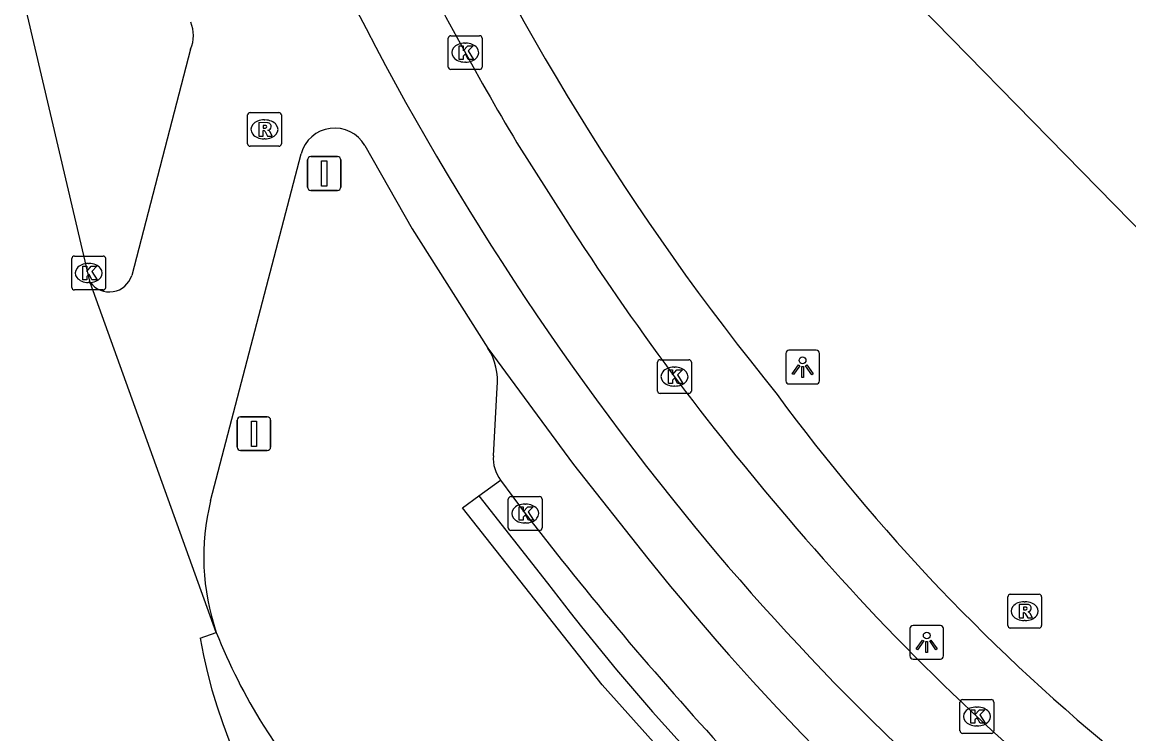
# Model space of a CAD drawing. Extents: x 159265 to 160143, y 383413 to 384319.
# Drawn here: x 159341.01 to 159373.79, y 383632.66 to 383653.74 of the extents above; entities that cross this region are included whole.
import ezdxf

# ---------------------------------------------------------------- set-up
doc = ezdxf.new("R2010")
doc.units = 0
for name, color, linetype in [('IMGEO_Berm_gesloten', 7, 'Continuous'), ('IMGEO_Haag', 7, 'Continuous'), ('IMGEO_Kolk', 7, 'Continuous'), ('IMGEO_Lichtpunt', 7, 'Continuous'), ('IMGEO_Parkeervlak_open', 7, 'Continuous'), ('IMGEO_Rijbaan_lokaal_gesloten', 7, 'Continuous'), ('IMGEO_Rijbaan_lokaal_open', 7, 'Continuous'), ('IMGEO_Rijbaan_regionaal_gesloten', 7, 'Continuous'), ('IMGEO_Rioolput', 7, 'Continuous'), ('IMGEO_Verkeersbordpaal', 7, 'Continuous'), ('IMGEO_Voetpad_open', 7, 'Continuous')]:
    doc.layers.add(name, color=color, linetype=linetype)

msp = doc.modelspace()

# ---------------------------------------------------------------- linework, layer by layer
at = {"layer": 'IMGEO_Berm_gesloten'}
for centre, radius, start, end in [((159363.336, 383642.297), 17.849, 201.7956, 211.7004), ((159370.451, 383647.462), 26.624, 213.1109, 234.0306)]:
    msp.add_arc(centre, radius, start, end, dxfattribs=at)
at = {"layer": 'IMGEO_Haag'}
msp.add_lwpolyline([(159361.065, 383630.911), (159358.192, 383634.118), (159354.056, 383639.356), (159354.538, 383639.714)], dxfattribs=at)
at = {"layer": 'IMGEO_Kolk'}
for p, q in [((159353.633, 383652.41), (159353.633, 383653.262)), ((159353.708, 383653.336), (159354.56, 383653.336)), ((159354.634, 383653.262), (159354.634, 383652.41)), ((159354.121, 383653.116), (159354.146, 383653.116)), ((159354.56, 383652.336), (159353.708, 383652.336)), ((159354.144, 383652.556), (159354.119, 383652.556)), ((159342.486, 383645.885), (159342.486, 383646.737)), ((159342.561, 383646.811), (159343.413, 383646.811)), ((159343.487, 383646.737), (159343.487, 383645.885)), ((159342.974, 383646.591), (159342.999, 383646.591)), ((159343.413, 383645.811), (159342.561, 383645.811)), ((159342.997, 383646.031), (159342.972, 383646.031)), ((159359.904, 383643.743), (159360.756, 383643.743)), ((159359.829, 383642.817), (159359.829, 383643.669)), ((159360.317, 383643.523), (159360.342, 383643.523)), ((159360.83, 383643.669), (159360.83, 383642.817)), ((159360.34, 383642.963), (159360.315, 383642.963)), ((159360.756, 383642.743), (159359.904, 383642.743)), ((159355.41, 383638.763), (159355.41, 383639.615)), ((159355.485, 383639.689), (159356.337, 383639.689)), ((159356.411, 383639.615), (159356.411, 383638.763)), ((159355.898, 383639.469), (159355.923, 383639.469)), ((159355.921, 383638.909), (159355.896, 383638.909)), ((159356.337, 383638.689), (159355.485, 383638.689)), ((159368.785, 383632.754), (159368.785, 383633.606)), ((159368.86, 383633.68), (159369.712, 383633.68)), ((159369.786, 383633.606), (159369.786, 383632.754)), ((159369.273, 383633.46), (159369.298, 383633.46)), ((159369.712, 383632.68), (159368.86, 383632.68)), ((159369.296, 383632.9), (159369.271, 383632.9))]:
    msp.add_line(p, q, dxfattribs=at)
for points in [[(159353.633, 383652.41), (159353.633, 383653.262)], [(159353.708, 383653.336), (159354.56, 383653.336)], [(159354.634, 383653.262), (159354.634, 383652.41)], [(159353.954, 383653.036), (159354.077, 383653.036), (159354.077, 383652.885), (159354.207, 383653.036), (159354.371, 383653.036), (159354.225, 383652.885), (159354.378, 383652.636), (159354.226, 383652.636), (159354.141, 383652.8), (159354.077, 383652.733), (159354.077, 383652.636), (159353.954, 383652.636), (159353.954, 383653.036)], [(159354.56, 383652.336), (159353.708, 383652.336)], [(159342.486, 383645.885), (159342.486, 383646.737)], [(159342.561, 383646.811), (159343.413, 383646.811)], [(159343.487, 383646.737), (159343.487, 383645.885)], [(159342.807, 383646.511), (159342.93, 383646.511), (159342.93, 383646.36), (159343.06, 383646.511), (159343.224, 383646.511), (159343.078, 383646.36), (159343.231, 383646.111), (159343.079, 383646.111), (159342.994, 383646.275), (159342.93, 383646.208), (159342.93, 383646.111), (159342.807, 383646.111), (159342.807, 383646.511)], [(159343.413, 383645.811), (159342.561, 383645.811)], [(159359.904, 383643.743), (159360.756, 383643.743)], [(159359.829, 383642.817), (159359.829, 383643.669)], [(159360.15, 383643.443), (159360.273, 383643.443), (159360.273, 383643.292), (159360.403, 383643.443), (159360.567, 383643.443), (159360.421, 383643.292), (159360.574, 383643.043), (159360.422, 383643.043), (159360.337, 383643.207), (159360.273, 383643.14), (159360.273, 383643.043), (159360.15, 383643.043), (159360.15, 383643.443)], [(159360.83, 383643.669), (159360.83, 383642.817)], [(159360.756, 383642.743), (159359.904, 383642.743)], [(159355.41, 383638.763), (159355.41, 383639.615)], [(159355.485, 383639.689), (159356.337, 383639.689)], [(159356.411, 383639.615), (159356.411, 383638.763)], [(159355.731, 383639.389), (159355.854, 383639.389), (159355.854, 383639.238), (159355.984, 383639.389), (159356.148, 383639.389), (159356.002, 383639.238), (159356.155, 383638.989), (159356.003, 383638.989), (159355.918, 383639.153), (159355.854, 383639.086), (159355.854, 383638.989), (159355.731, 383638.989), (159355.731, 383639.389)], [(159356.337, 383638.689), (159355.485, 383638.689)], [(159368.785, 383632.754), (159368.785, 383633.606)], [(159368.86, 383633.68), (159369.712, 383633.68)], [(159369.786, 383633.606), (159369.786, 383632.754)], [(159369.106, 383633.38), (159369.229, 383633.38), (159369.229, 383633.229), (159369.359, 383633.38), (159369.523, 383633.38), (159369.377, 383633.229), (159369.53, 383632.98), (159369.378, 383632.98), (159369.293, 383633.144), (159369.229, 383633.077), (159369.229, 383632.98), (159369.106, 383632.98), (159369.106, 383633.38)], [(159369.712, 383632.68), (159368.86, 383632.68)]]:
    msp.add_lwpolyline(points, dxfattribs=at)
for centre, start, end in [((159353.71, 383653.26), 91.552, 178.448), ((159353.71, 383653.26), 91.552, 178.448), ((159354.558, 383653.26), 1.552, 88.448), ((159354.558, 383653.26), 1.552, 88.448), ((159353.71, 383652.412), 181.552, 268.448), ((159353.71, 383652.412), 181.552, 268.448), ((159354.558, 383652.412), 271.552, 358.448), ((159354.558, 383652.412), 271.552, 358.448), ((159342.563, 383646.735), 91.552, 178.448), ((159342.563, 383646.735), 91.552, 178.448), ((159343.411, 383646.735), 1.552, 88.448), ((159343.411, 383646.735), 1.552, 88.448), ((159342.563, 383645.887), 181.552, 268.448), ((159342.563, 383645.887), 181.552, 268.448), ((159343.411, 383645.887), 271.552, 358.448), ((159343.411, 383645.887), 271.552, 358.448), ((159359.906, 383643.667), 91.552, 178.448), ((159359.906, 383643.667), 91.552, 178.448), ((159360.754, 383643.667), 1.552, 88.448), ((159360.754, 383643.667), 1.552, 88.448), ((159359.906, 383642.819), 181.552, 268.448), ((159359.906, 383642.819), 181.552, 268.448), ((159360.754, 383642.819), 271.552, 358.448), ((159360.754, 383642.819), 271.552, 358.448), ((159355.487, 383639.613), 91.552, 178.448), ((159355.487, 383639.613), 91.552, 178.448), ((159356.335, 383639.613), 1.552, 88.448), ((159356.335, 383639.613), 1.552, 88.448), ((159355.487, 383638.765), 181.552, 268.448), ((159355.487, 383638.765), 181.552, 268.448), ((159356.335, 383638.765), 271.552, 358.448), ((159356.335, 383638.765), 271.552, 358.448), ((159368.862, 383633.604), 91.552, 178.448), ((159368.862, 383633.604), 91.552, 178.448), ((159369.71, 383633.604), 1.552, 88.448), ((159369.71, 383633.604), 1.552, 88.448), ((159368.862, 383632.756), 181.552, 268.448), ((159368.862, 383632.756), 181.552, 268.448), ((159369.71, 383632.756), 271.552, 358.448), ((159369.71, 383632.756), 271.552, 358.448)]:
    msp.add_arc(centre, 0.0765, start, end, dxfattribs=at)
for centre, major_axis, ratio, start_param, end_param in [((159354.12, 383652.836), (-0.387, 0.002), 0.722429, 4.712389, 7.853982), ((159354.145, 383652.836), (-0.39, 0.002), 0.717154, 1.570796, 4.712389), ((159342.973, 383646.311), (-0.387, 0.002), 0.722429, 4.712389, 7.853982), ((159342.998, 383646.311), (-0.39, 0.002), 0.717154, 1.570796, 4.712389), ((159360.316, 383643.243), (-0.387, 0.002), 0.722429, 4.712389, 7.853982), ((159360.341, 383643.243), (-0.39, 0.002), 0.717154, 1.570796, 4.712389), ((159355.897, 383639.189), (-0.387, 0.002), 0.722429, 4.712389, 7.853982), ((159355.922, 383639.189), (-0.39, 0.002), 0.717154, 1.570796, 4.712389), ((159369.272, 383633.18), (-0.387, 0.002), 0.722429, 4.712389, 7.853982), ((159369.297, 383633.18), (-0.39, 0.002), 0.717154, 1.570796, 4.712389)]:
    msp.add_ellipse(centre, major_axis=major_axis, ratio=ratio, start_param=start_param, end_param=end_param, dxfattribs=at)
at = {"layer": 'IMGEO_Lichtpunt'}
for p, q in [((159363.626, 383643.927), (159363.626, 383643.12)), ((159363.626, 383643.927), (159363.626, 383643.12)), ((159364.528, 383644.022), (159363.72, 383644.022)), ((159364.528, 383644.022), (159363.72, 383644.022)), ((159364.622, 383643.12), (159364.622, 383643.927)), ((159364.622, 383643.12), (159364.622, 383643.927)), ((159363.72, 383643.026), (159364.528, 383643.026)), ((159363.72, 383643.026), (159364.528, 383643.026)), ((159367.301, 383635.78), (159367.301, 383634.973)), ((159367.301, 383635.78), (159367.301, 383634.973)), ((159368.203, 383635.875), (159367.395, 383635.875)), ((159368.203, 383635.875), (159367.395, 383635.875)), ((159368.297, 383634.973), (159368.297, 383635.78)), ((159368.297, 383634.973), (159368.297, 383635.78)), ((159367.395, 383634.879), (159368.203, 383634.879)), ((159367.395, 383634.879), (159368.203, 383634.879))]:
    msp.add_line(p, q, dxfattribs=at)
for points in [[(159364, 383643.591), (159364.039, 383643.563), (159363.851, 383643.301), (159363.813, 383643.328), (159364, 383643.591)], [(159364.102, 383643.543), (159364.149, 383643.543), (159364.149, 383643.221), (159364.102, 383643.221), (159364.102, 383643.543)], [(159364.212, 383643.563), (159364.25, 383643.59), (159364.437, 383643.328), (159364.398, 383643.3), (159364.212, 383643.563)], [(159367.675, 383635.444), (159367.714, 383635.416), (159367.526, 383635.154), (159367.488, 383635.181), (159367.675, 383635.444)], [(159367.777, 383635.396), (159367.824, 383635.396), (159367.824, 383635.074), (159367.777, 383635.074), (159367.777, 383635.396)], [(159367.887, 383635.416), (159367.925, 383635.443), (159368.112, 383635.181), (159368.073, 383635.153), (159367.887, 383635.416)]]:
    msp.add_lwpolyline(points, dxfattribs=at)
for centre in [(159364.125, 383643.725), (159367.8, 383635.578)]:
    msp.add_circle(centre, 0.0994, dxfattribs=at)
for centre, start, end in [((159363.72, 383643.927), 90, 180), ((159363.72, 383643.927), 90, 180), ((159364.528, 383643.927), 0, 90), ((159364.528, 383643.927), 0, 90), ((159363.72, 383643.12), 180, 270), ((159363.72, 383643.12), 180, 270), ((159364.528, 383643.12), 270, 0), ((159364.528, 383643.12), 270, 360), ((159367.395, 383635.78), 90, 180), ((159367.395, 383635.78), 90, 180), ((159368.203, 383635.78), 0, 90), ((159368.203, 383635.78), 0, 90), ((159367.395, 383634.973), 180, 270), ((159367.395, 383634.973), 180, 270), ((159368.203, 383634.973), 270, 0), ((159368.203, 383634.973), 270, 360)]:
    msp.add_arc(centre, 0.0946, start, end, dxfattribs=at)
at = {"layer": 'IMGEO_Parkeervlak_open'}
msp.add_lwpolyline([(159354.967, 383640.902), (159355.076, 383642.918)], dxfattribs=at)
for centre, radius, start, end in [((159353.335, 383643.129), 1.754, 353.0879, 33.1088), ((159356.034, 383640.827), 1.07, 175.9732, 217.1921)]:
    msp.add_arc(centre, radius, start, end, dxfattribs=at)
at = {"layer": 'IMGEO_Rijbaan_lokaal_gesloten'}
msp.add_lwpolyline([(159355.665, 383650.164), (159357.107, 383647.904)], dxfattribs=at)
for centre, radius, start, end in [((159427.093, 383693.041), 85.557, 205.4252, 218.64293), ((159433.487, 383696.543), 90.594, 206.23729, 210.79314), ((159422.949, 383689.994), 78.146, 212.58906, 220.69645), ((159419.229, 383686.825), 75.534, 218.6858, 231.27506), ((159416.377, 383683.66), 69.035, 220.26762, 230.74769)]:
    msp.add_arc(centre, radius, start, end, dxfattribs=at)
at = {"layer": 'IMGEO_Rijbaan_lokaal_open'}
for points in [[(159378.177, 383643.413), (159361.289, 383660.652)], [(159346, 383652.94), (159344.26, 383646.234)], [(159351.159, 383650.086), (159352.562, 383647.616), (159354.804, 383644.087)], [(159346.596, 383639.564), (159349.275, 383649.839)], [(159354.804, 383644.087), (159357.34, 383640.638), (159359.546, 383637.856)]]:
    msp.add_lwpolyline(points, dxfattribs=at)
for centre, radius, start, end in [((159345.089, 383653.345), 0.997, 336.0305, 23.2524), ((159350.268, 383649.574), 1.028, 29.875, 165.0632), ((159343.594, 383646.45), 0.7, 216.8308, 342.0484), ((159353.272, 383637.9), 6.88, 166.0021, 198.9093), ((159417.506, 383684.152), 74.18, 218.61605, 231.74233)]:
    msp.add_arc(centre, radius, start, end, dxfattribs=at)
at = {"layer": 'IMGEO_Rijbaan_regionaal_gesloten'}
for points in [[(159343.033, 383646.03), (159338.544, 383665.089)], [(159346.763, 383635.67), (159343.033, 383646.03)], [(159346.287, 383635.503), (159346.763, 383635.67)]]:
    msp.add_lwpolyline(points, dxfattribs=at)
msp.add_arc((159360.493, 383637.895), 14.406, 189.5567, 255.1955, dxfattribs=at)
at = {"layer": 'IMGEO_Rioolput'}
for p, q in [((159347.69, 383650.138), (159347.69, 383650.99)), ((159347.765, 383651.064), (159348.617, 383651.064)), ((159348.691, 383650.99), (159348.691, 383650.138)), ((159348.178, 383650.844), (159348.203, 383650.844)), ((159348.617, 383650.064), (159347.765, 383650.064)), ((159348.201, 383650.284), (159348.176, 383650.284)), ((159370.2, 383635.872), (159370.2, 383636.724)), ((159370.275, 383636.798), (159371.127, 383636.798)), ((159370.688, 383636.578), (159370.713, 383636.578)), ((159371.201, 383636.724), (159371.201, 383635.872)), ((159370.711, 383636.018), (159370.686, 383636.018)), ((159371.127, 383635.798), (159370.275, 383635.798))]:
    msp.add_line(p, q, dxfattribs=at)
for points in [[(159347.69, 383650.138), (159347.69, 383650.99)], [(159347.765, 383651.064), (159348.617, 383651.064)], [(159348.691, 383650.99), (159348.691, 383650.138)], [(159348.279, 383650.762), (159348.027, 383650.764), (159348.027, 383650.364)], [(159348.205, 383650.683), (159348.151, 383650.683), (159348.151, 383650.602)], [(159348.027, 383650.364), (159348.151, 383650.364), (159348.151, 383650.526), (159348.162, 383650.526)], [(159348.151, 383650.602), (159348.203, 383650.602)], [(159348.209, 383650.497), (159348.28, 383650.364), (159348.42, 383650.364), (159348.355, 383650.49)], [(159348.617, 383650.064), (159347.765, 383650.064)], [(159370.2, 383635.872), (159370.2, 383636.724)], [(159370.275, 383636.798), (159371.127, 383636.798)], [(159371.201, 383636.724), (159371.201, 383635.872)], [(159370.789, 383636.496), (159370.537, 383636.498), (159370.537, 383636.098)], [(159370.537, 383636.098), (159370.661, 383636.098), (159370.661, 383636.26), (159370.672, 383636.26)], [(159370.715, 383636.417), (159370.661, 383636.417), (159370.661, 383636.336)], [(159370.661, 383636.336), (159370.713, 383636.336)], [(159370.719, 383636.231), (159370.79, 383636.098), (159370.93, 383636.098), (159370.865, 383636.224)], [(159371.127, 383635.798), (159370.275, 383635.798)]]:
    msp.add_lwpolyline(points, dxfattribs=at)
for centre, radius, start, end in [((159347.767, 383650.988), 0.0765, 91.552, 178.448), ((159347.767, 383650.988), 0.0765, 91.552, 178.448), ((159348.615, 383650.988), 0.0765, 1.552, 88.448), ((159348.615, 383650.988), 0.0765, 1.552, 88.448), ((159348.211, 383650.587), 0.0964, 77.0061, 93.1865), ((159348.225, 383650.644), 0.0378, 276.6634, 79.6772), ((159348.278, 383650.652), 0.109, 350.3612, 89.416), ((159348.276, 383650.652), 0.112, 277.5842, 350.9817), ((159348.161, 383650.473), 0.0533, 26.0293, 88.6989), ((159348.187, 383650.791), 0.19, 274.7715, 282.9687), ((159348.26, 383650.437), 0.108, 29.5134, 73.7905), ((159347.767, 383650.14), 0.0765, 181.552, 268.448), ((159347.767, 383650.14), 0.0765, 181.552, 268.448), ((159348.615, 383650.14), 0.0765, 271.552, 358.448), ((159348.615, 383650.14), 0.0765, 271.552, 358.448), ((159370.277, 383636.722), 0.0765, 91.552, 178.448), ((159370.277, 383636.722), 0.0765, 91.552, 178.448), ((159371.125, 383636.722), 0.0765, 1.552, 88.448), ((159371.125, 383636.722), 0.0765, 1.552, 88.448), ((159370.671, 383636.207), 0.0533, 26.0293, 88.6989), ((159370.697, 383636.525), 0.19, 274.7715, 282.9687), ((159370.721, 383636.321), 0.0964, 77.0061, 93.1865), ((159370.735, 383636.378), 0.0378, 276.6634, 79.6772), ((159370.788, 383636.386), 0.109, 350.3612, 89.416), ((159370.786, 383636.386), 0.112, 277.5842, 350.9817), ((159370.77, 383636.171), 0.108, 29.5134, 73.7905), ((159370.277, 383635.874), 0.0765, 181.552, 268.448), ((159370.277, 383635.874), 0.0765, 181.552, 268.448), ((159371.125, 383635.874), 0.0765, 271.552, 358.448), ((159371.125, 383635.874), 0.0765, 271.552, 358.448)]:
    msp.add_arc(centre, radius, start, end, dxfattribs=at)
for centre, major_axis, ratio, start_param, end_param in [((159348.177, 383650.564), (-0.387, 0.002), 0.722429, 4.712389, 7.853982), ((159348.202, 383650.564), (-0.39, 0.002), 0.717154, 1.570796, 4.712389), ((159370.687, 383636.298), (-0.387, 0.002), 0.722429, 4.712389, 7.853982), ((159370.712, 383636.298), (-0.39, 0.002), 0.717154, 1.570796, 4.712389)]:
    msp.add_ellipse(centre, major_axis=major_axis, ratio=ratio, start_param=start_param, end_param=end_param, dxfattribs=at)
at = {"layer": 'IMGEO_Verkeersbordpaal'}
for p, q in [((159349.463, 383648.857), (159349.463, 383649.657)), ((159349.463, 383649.657), (159349.463, 383648.857)), ((159349.563, 383649.757), (159350.353, 383649.757)), ((159350.353, 383649.757), (159349.563, 383649.757)), ((159350.453, 383649.657), (159350.453, 383648.857)), ((159350.453, 383648.857), (159350.453, 383649.657)), ((159350.353, 383648.757), (159349.563, 383648.757)), ((159349.563, 383648.757), (159350.353, 383648.757)), ((159347.382, 383641.153), (159347.382, 383641.953)), ((159347.382, 383641.953), (159347.382, 383641.153)), ((159347.482, 383642.053), (159348.272, 383642.053)), ((159348.272, 383642.053), (159347.482, 383642.053)), ((159348.372, 383641.953), (159348.372, 383641.153)), ((159348.372, 383641.153), (159348.372, 383641.953)), ((159348.272, 383641.053), (159347.482, 383641.053)), ((159347.482, 383641.053), (159348.272, 383641.053))]:
    msp.add_line(p, q, dxfattribs=at)
for points in [[(159349.883, 383649.632), (159350.033, 383649.632), (159350.033, 383648.882), (159349.883, 383648.882), (159349.883, 383649.632)], [(159347.802, 383641.928), (159347.952, 383641.928), (159347.952, 383641.178), (159347.802, 383641.178), (159347.802, 383641.928)]]:
    msp.add_lwpolyline(points, dxfattribs=at)
for centre, start, end in [((159349.563, 383649.657), 90, 180), ((159349.563, 383649.657), 90, 180), ((159350.353, 383649.657), 0, 90), ((159350.353, 383649.657), 360, 90), ((159349.563, 383648.857), 180, 270), ((159349.563, 383648.857), 180, 270), ((159350.353, 383648.857), 270, 0), ((159350.353, 383648.857), 270, 0), ((159347.482, 383641.953), 90, 180), ((159347.482, 383641.953), 90, 180), ((159348.272, 383641.953), 0, 90), ((159348.272, 383641.953), 360, 90), ((159347.482, 383641.153), 180, 270), ((159347.482, 383641.153), 180, 270), ((159348.272, 383641.153), 270, 0), ((159348.272, 383641.153), 270, 0)]:
    msp.add_arc(centre, 0.1, start, end, dxfattribs=at)
at = {"layer": 'IMGEO_Voetpad_open'}
for points in [[(159354.538, 383639.714), (159355.182, 383640.18)], [(159355.182, 383640.18), (159355.911, 383639.189)], [(159354.538, 383639.714), (159356.571, 383637.129)]]:
    msp.add_lwpolyline(points, dxfattribs=at)
for centre, radius, start, end in [((159423.67, 383691.696), 77.688, 204.06061, 219.09122), ((159410.707, 383677.492), 58.739, 216.30895, 230.94554), ((159439.347, 383703.457), 105.318, 217.60583, 222.62847), ((159412.813, 383679.889), 70.651, 217.24543, 231.42584)]:
    msp.add_arc(centre, radius, start, end, dxfattribs=at)

doc.saveas('drawing.dxf')
